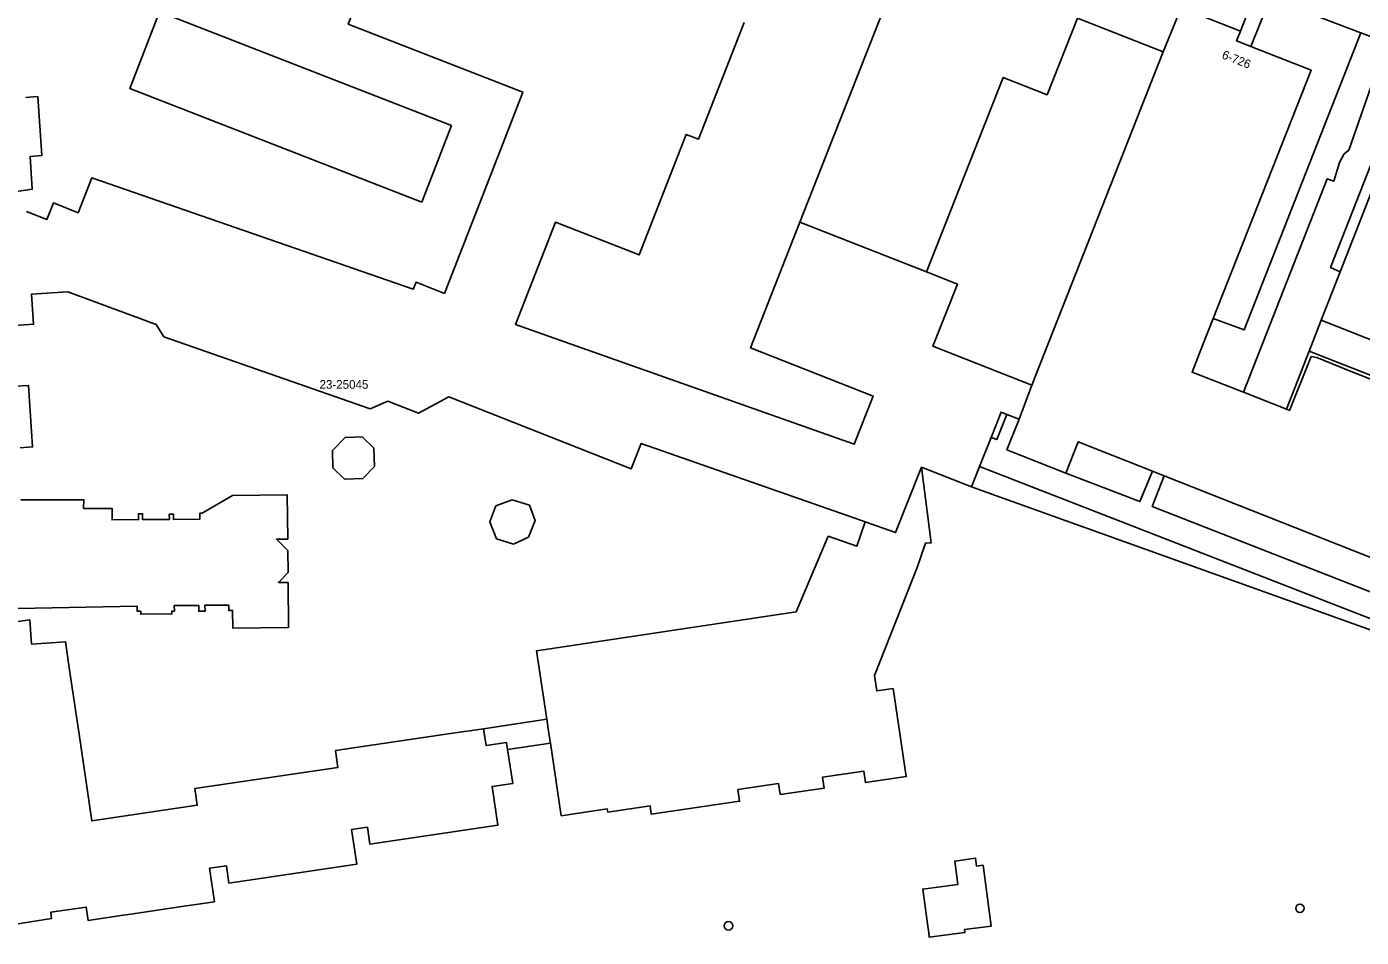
# Model space of a CAD drawing. Extents: x 160026 to 161302, y 384757 to 385701.
# Drawn here: x 160839.9 to 160994.2, y 384976.4 to 385081.8 of the extents above; entities that cross this region are included whole.
import ezdxf

# ---------------------------------------------------------------- set-up
doc = ezdxf.new("R2010")
doc.units = 0
for name, color, linetype in [('IMGEO_Boom', 7, 'Continuous'), ('IMGEO_Groenvoorziening', 7, 'Continuous'), ('IMGEO_Hek', 7, 'Continuous'), ('IMGEO_Pand', 7, 'Continuous'), ('IMGEO_Pand_nummerreeks', 7, 'Continuous'), ('IMGEO_Pand_overbouw', 7, 'Continuous'), ('IMGEO_Parkeervlak_open', 7, 'Continuous'), ('IMGEO_Rijbaan_lokaal_open', 7, 'Continuous'), ('IMGEO_Voetpad_open', 7, 'Continuous')]:
    doc.layers.add(name, color=color, linetype=linetype)

msp = doc.modelspace()

# ---------------------------------------------------------------- linework, layer by layer
at = {"layer": 'IMGEO_Boom'}
for centre in [(160987.13, 384979.78), (160921.05, 384977.76)]:
    msp.add_circle(centre, 0.489, dxfattribs=at)
at = {"layer": 'IMGEO_Groenvoorziening'}
msp.add_lwpolyline([(160994.17, 385081.08), (160980.67, 385046.7), (160977.1, 385048.03)], dxfattribs=at)
at = {"layer": 'IMGEO_Hek'}
msp.add_lwpolyline([(160949.17, 385028.54), (160950.41, 385028.09), (161000, 385010.3), (161028.69, 385000), (161031.78, 384998.89)], dxfattribs=at)
at = {"layer": 'IMGEO_Pand'}
for points in [[(160839.18, 385086.04), (160843.62, 385084.3), (160850.14, 385100.96), (160880.34, 385090.42), (160877.09, 385082.07), (160897.28, 385074.22), (160895.49, 385069.62), (160888.21, 385050.92), (160884.92, 385052.22), (160884.6, 385051.41), (160847.44, 385064.31), (160845.84, 385060.25), (160843, 385061.39), (160842.23, 385059.47), (160839.87, 385060.41)], [(160941.76, 385090.78), (160939.92, 385086.13), (160929.32, 385059.17)], [(160972.9, 385082.74), (160973.38, 385083.95), (160980.24, 385081.24)], [(160929.32, 385059.17), (160923.6, 385044.62), (160937.77, 385039.05), (160935.57, 385033.47), (160896.43, 385047.31), (160901.03, 385059.15), (160910.73, 385055.38), (160916.14, 385069.31), (160917.58, 385068.75), (160922.87, 385082.27)], [(160943.96, 385053.4), (160952.83, 385075.89), (160957.89, 385073.9), (160961.4, 385082.78), (160971.33, 385078.86)], [(160971.33, 385078.86), (160972.9, 385082.74)], [(160981.45, 385079.48), (160979.8, 385080.13), (160980.24, 385081.24)], [(160977.1, 385048.03), (160988.43, 385076.73), (160981.45, 385079.48)], [(160971.33, 385078.86), (160956.11, 385040.29)], [(160838.21, 385062.64), (160840.54, 385062.97), (160840.29, 385066.77), (160841.65, 385066.86), (160841.19, 385073.69), (160839.81, 385073.6)], [(160929.32, 385059.17), (160943.96, 385053.4)], [(160956.11, 385040.29), (160944.68, 385044.8), (160947.52, 385051.99), (160943.96, 385053.4)], [(160936.86, 385024.48), (160935.66, 385024.9), (160910.96, 385033.57), (160909.8, 385030.64), (160888.7, 385038.97), (160885.19, 385037.05), (160881.66, 385038.44), (160879.63, 385037.56), (160855.77, 385045.9), (160854.89, 385047.34), (160844.65, 385051.12), (160840.46, 385050.84), (160840.69, 385047.36), (160836.22, 385047.05)], [(160977.1, 385048.03), (160975.79, 385044.71), (160974.65, 385041.82), (160980.6, 385039.48)], [(160985.56, 385037.54), (160985.93, 385037.39), (160988.43, 385043.61), (160989.07, 385043.5), (160992.67, 385042.04), (161014.43, 385033.45), (161011.93, 385027.13), (161015.86, 385025.58)], [(160838.66, 385040.18), (160840.11, 385040.28), (160840.58, 385033.16), (160839.14, 385033.07)], [(160954.66, 385036.37), (160956.11, 385040.29)], [(160980.6, 385039.48), (160985.56, 385037.54)], [(160951.42, 385034.25), (160952.58, 385037.17), (160953.22, 385036.92)], [(160954.66, 385036.37), (160953.22, 385036.92)], [(160960.06, 385030.12), (160953.25, 385032.81), (160954.66, 385036.37)], [(160876.66, 385029.43), (160875.3, 385030.73), (160875.25, 385032.73), (160876.71, 385034.26), (160878.69, 385034.31), (160880.05, 385033.02), (160880.11, 385030.88), (160878.78, 385029.49), (160876.66, 385029.43)], [(160951.42, 385034.25), (160950.09, 385030.88)], [(160960.06, 385030.12), (160961.48, 385033.73), (160970.07, 385030.34)], [(160943.36, 385030.81), (160944.5, 385022.08), (160943.85, 385022.03), (160942.86, 385019.22), (160937.94, 385006.72), (160938.2, 385004.93), (160940.09, 385005.21), (160940.86, 385000), (160941.4, 384996.36), (160941.6, 384995.02), (160936.89, 384994.32), (160936.7, 384995.66), (160931.94, 384994.96), (160932.12, 384993.7), (160927.03, 384992.95), (160926.84, 384994.21), (160922.13, 384993.51), (160922.33, 384992.17), (160912.12, 384990.66), (160911.98, 384991.65), (160907.09, 384990.92), (160907.04, 384991.28), (160901.72, 384990.49), (160900.46, 384998.89), (160900.29, 385000), (160900.05, 385001.65), (160898.86, 385009.58), (160928.89, 385014.09), (160932.59, 385022.82), (160935.88, 385021.67), (160936.86, 385024.48)], [(160936.86, 385024.48), (160940.38, 385023.25), (160943.36, 385030.81)], [(160950.09, 385030.88), (160949.17, 385028.54), (160943.36, 385030.81)], [(160971.44, 385029.8), (160970.07, 385030.34)], [(160971.44, 385029.8), (161000, 385018.53), (161013.98, 385013.01), (161013.17, 385010.95), (161021.12, 385007.81)], [(160839.22, 385027.04), (160846.52, 385027.05), (160846.47, 385026.05), (160849.79, 385026.03), (160849.78, 385024.72), (160852.83, 385024.75), (160852.82, 385025.42), (160853.3, 385025.42), (160853.3, 385024.75), (160856.4, 385024.78), (160856.39, 385025.38), (160856.86, 385025.39), (160856.87, 385024.77), (160859.93, 385024.81), (160859.92, 385025.48), (160860.21, 385025.48), (160863.71, 385027.55), (160870.02, 385027.61), (160870.08, 385022.49), (160868.77, 385022.48), (160870.09, 385021.19), (160870.12, 385018.62), (160869.01, 385017.48), (160870.13, 385017.49), (160870.18, 385012.27), (160863.72, 385012.21), (160863.7, 385014.24), (160863.26, 385014.24), (160863.26, 385014.87), (160860.5, 385014.84), (160860.54, 385014.17), (160859.8, 385014.15), (160859.79, 385014.83), (160856.97, 385014.8), (160856.98, 385014.16), (160856.68, 385014.16), (160856.69, 385013.84), (160853.08, 385013.8), (160853.08, 385014.14), (160852.68, 385014.14), (160852.68, 385014.72), (160838.91, 385014.48)], [(160896.21, 385021.91), (160894.24, 385022.53), (160893.47, 385024.49), (160894.15, 385026.34), (160896.04, 385027.03), (160898.03, 385026.42), (160898.7, 385024.63), (160897.94, 385022.72), (160896.21, 385021.91)], [(160835.34, 385012.46), (160840.28, 385013.15), (160840.46, 385010.36), (160844.39, 385010.62), (160844.94, 385006.83), (160845.95, 384999.92), (160847.42, 384989.89), (160859.62, 384991.71), (160859.33, 384993.64), (160875.89, 384996.09), (160875.6, 384998.03), (160888.92, 385000), (160892.73, 385000.56), (160892.81, 385000), (160893.02, 384998.6), (160895.39, 384998.95), (160895.51, 384998.16), (160896.1, 384994.24), (160893.72, 384993.88), (160894.39, 384989.41), (160879.59, 384987.22), (160879.3, 384989.16), (160877.47, 384988.89), (160878.06, 384984.89), (160863.28, 384982.7), (160862.99, 384984.7), (160861.03, 384984.41), (160861.6, 384980.54), (160857.84, 384979.98), (160851.95, 384979.11), (160851.04, 384978.98), (160847, 384978.38), (160846.77, 384979.92), (160842.68, 384979.32), (160842.78, 384978.62), (160840.34, 384978.22), (160836.23, 384977.55)], [(160951.43, 384977.73), (160948.35, 384977.32), (160948.4, 384976.98), (160944.27, 384976.43), (160944.2, 384976.96), (160944.06, 384977.98), (160943.52, 384982.01), (160947.59, 384982.55), (160947.22, 384985.25), (160949.62, 384985.57), (160949.74, 384984.66), (160950.5, 384984.76), (160951.43, 384977.73)]]:
    msp.add_lwpolyline(points, dxfattribs=at)
at = {"layer": 'IMGEO_Pand_overbouw'}
msp.add_lwpolyline([(160900.05, 385001.65), (160892.73, 385000.56), (160893.02, 384998.6), (160895.39, 384998.95), (160895.51, 384998.16), (160900.46, 384998.89), (160900.29, 385000)], close=True, dxfattribs=at)
at = {"layer": 'IMGEO_Parkeervlak_open'}
msp.add_lwpolyline([(160889.04, 385070.36), (160855.27, 385083.51), (160851.81, 385074.64), (160885.59, 385061.49), (160889.04, 385070.36)], dxfattribs=at)
at = {"layer": 'IMGEO_Rijbaan_lokaal_open'}
for points in [[(160991.78, 385053.41), (160996.52, 385065.54)], [(160989.59, 385047.81), (160991.78, 385053.41)], [(160989.59, 385047.81), (161004.87, 385041.76)]]:
    msp.add_lwpolyline(points, dxfattribs=at)
at = {"layer": 'IMGEO_Voetpad_open'}
for points in [[(160980.24, 385081.24), (160982, 385085.76)], [(160981.45, 385079.48), (160983.69, 385085.06)], [(160983.69, 385085.06), (160994.17, 385081.08)], [(160994.17, 385081.08), (160995.82, 385080.46), (160997.14, 385079.97)], [(160980.6, 385039.48), (160990.27, 385064.16), (160991.05, 385063.92), (160991.7, 385066.06), (160992.24, 385067.06), (160992.78, 385067.5), (160997.14, 385079.97)], [(160996.52, 385065.54), (160995.39, 385065.97), (160990.68, 385053.92), (160991.78, 385053.41)], [(161063.54, 385064.83), (161063.55, 385063.07), (161071.17, 385053.32), (161073.31, 385041.55), (161071.11, 385032.66), (161070.4, 385029.79), (161049.45, 385012.65), (161032.76, 384999.25), (161029.9, 384999.69), (161029.11, 385000), (161000, 385011.46), (160950.09, 385030.88)], [(160988.19, 385044.24), (161020.61, 385031.53), (161021.6, 385031.14), (161042.88, 385047.97), (161042.4, 385048.91)], [(160988.19, 385044.24), (160989.59, 385047.81)], [(160985.56, 385037.54), (160988.19, 385044.24)], [(160953.22, 385036.92), (160952.07, 385034), (160951.42, 385034.25)], [(160970.07, 385030.34), (160968.62, 385026.83), (160960.06, 385030.12)], [(161021.12, 385007.81), (161020.6, 385006.51), (161000, 385014.56), (160970.06, 385026.27), (160971.44, 385029.8)]]:
    msp.add_lwpolyline(points, dxfattribs=at)

# ---------------------------------------------------------------- texts
at = {"layer": 'IMGEO_Pand_nummerreeks'}
for s, rotation, p in [('6-726', 338.4682, (160978.02, 385078.15)), ('23-25045', 360, (160873.76, 385039.89))]:
    msp.add_text(s, height=1, rotation=rotation, dxfattribs=at).set_placement(p)

doc.saveas('drawing.dxf')
